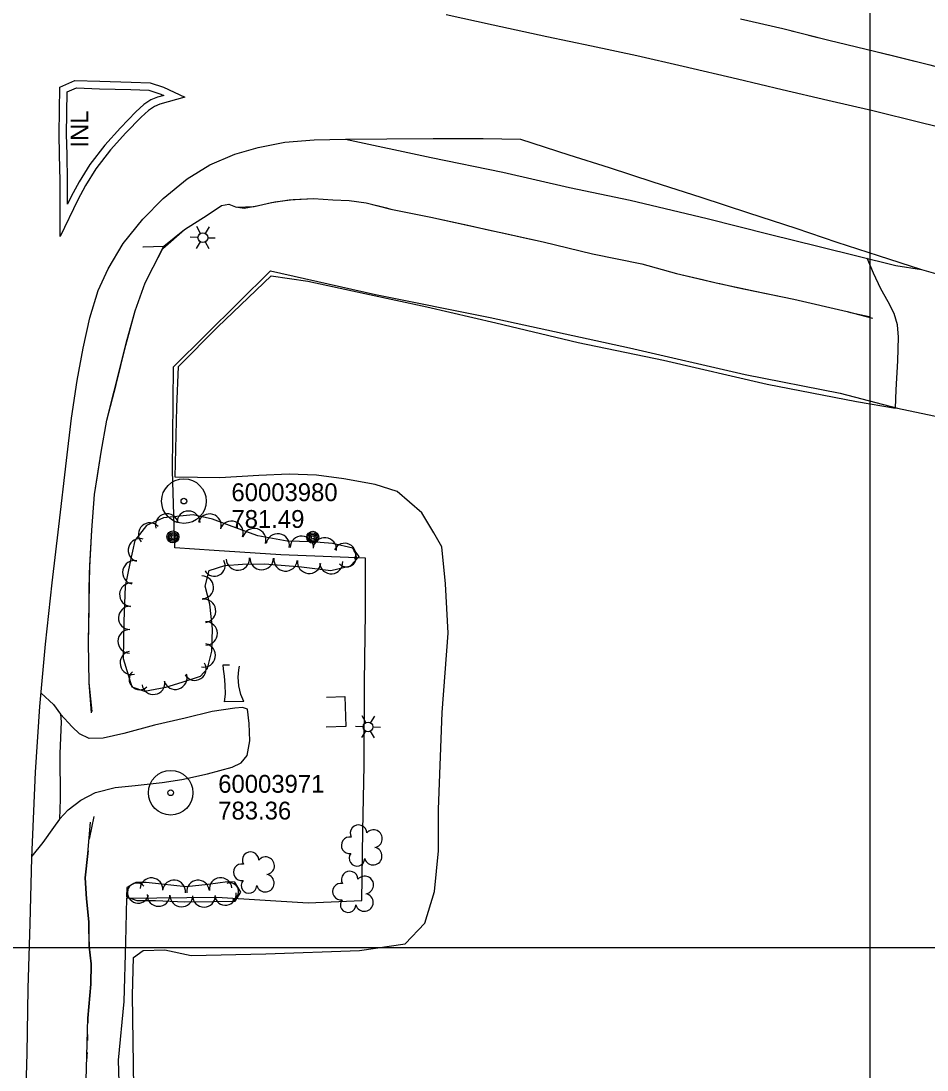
# Model space of a CAD drawing. Extents: x 591954 to 597000, y 198576 to 213500.
# Drawn here: x 594214.4 to 594519.1, y 204458.8 to 204811.8 of the extents above; entities that cross this region are included whole.
import ezdxf

# ---------------------------------------------------------------- set-up
doc = ezdxf.new("R2010")
doc.units = 0
for name, color, linetype in [('Level 10', 7, 'Continuous'), ('Level 11', 7, 'Continuous'), ('Level 14', 7, 'Continuous'), ('Level 15', 7, 'Continuous'), ('Level 17', 7, 'Continuous'), ('Level 18', 7, 'Continuous'), ('Level 19', 7, 'Continuous'), ('Level 6', 7, 'Continuous')]:
    doc.layers.add(name, color=color, linetype=linetype)

msp = doc.modelspace()

# ---------------------------------------------------------------- linework, layer by layer
at = {"layer": 'Level 10'}
for p, q in [((594500, 204500), (594500, 206500)), ((594500, 204500), (594500, 206500)), ((594500, 204000), (594500, 205500)), ((593000, 204500), (595500, 204500)), ((593500, 204500), (595500, 204500)), ((593500, 204500), (595500, 204500)), ((593500, 204500), (595500, 204500)), ((594500, 203000), (594500, 204500))]:
    msp.add_line(p, q, dxfattribs=at)
at = {"layer": 'Level 11'}
for points in [[(594357.41, 204814), (594373.2, 204810.52), (594391.24, 204806.54), (594406.33, 204803.39), (594421.58, 204800.18), (594437.12, 204796.55), (594455.39, 204792.29), (594470.47, 204788.77), (594485.82, 204785.2), (594500.95, 204781.66), (594517.13, 204777.66), (594534.64, 204773.4)], [(594227.26, 204773.82), (594227.49, 204789.58), (594232.55, 204791.78), (594240.88, 204791.53), (594251.48, 204791.2), (594257.83, 204790.99), (594262.34, 204789.55), (594269.51, 204786.19), (594261.1, 204783.77), (594259.27, 204783.08), (594257.24, 204781.73), (594254.8, 204779.48), (594249.65, 204774.18), (594244.52, 204768.46), (594239.57, 204762.1), (594236.14, 204756.46), (594233.56, 204751.61), (594227.62, 204739.31), (594227.56, 204758), (594227.38, 204766.74), (594227.26, 204773.82)], [(594229.76, 204773.77), (594229.97, 204787.93), (594233.03, 204789.26), (594240.81, 204789.03), (594251.4, 204788.71), (594257.4, 204788.51), (594261.43, 204787.22), (594262.41, 204786.76), (594260.31, 204786.15), (594258.12, 204785.32), (594255.69, 204783.7), (594253.05, 204781.27), (594247.82, 204775.89), (594242.6, 204770.07), (594237.51, 204763.53), (594233.96, 204757.7), (594231.33, 204752.74), (594230.09, 204750.18), (594230.06, 204758.03), (594229.88, 204766.79), (594229.76, 204773.77)], [(594233.26, 204690.82), (594235.33, 204701.73), (594237.51, 204711.97), (594240.32, 204721.09), (594243.73, 204728.44), (594248.78, 204736.95), (594255.36, 204745.07), (594262.26, 204752.12), (594270.35, 204758.67), (594277.95, 204763.38), (594286.33, 204766.95), (594294.16, 204769.28), (594303.1, 204771.07), (594313.05, 204771.83), (594323.52, 204771.99), (594337.42, 204772.2), (594353.08, 204772.29), (594369.89, 204772.3), (594382.46, 204772.09), (594398.65, 204766.8), (594412.19, 204762.46), (594426.91, 204757.66), (594443.06, 204752.47), (594459.09, 204747.28), (594474.98, 204742.06), (594488.86, 204737.41), (594502.72, 204732.85), (594517.27, 204728.23), (594529.81, 204724.58)], [(594323.52, 204771.99), (594352.36, 204765.89), (594376.47, 204760.91), (594398.91, 204755.76), (594419.27, 204751.46), (594445.2, 204745.3), (594466.08, 204740.02), (594482.92, 204735.97), (594508.67, 204729.56), (594517.26, 204728.23)], [(594215.89, 204445.46), (594216.47, 204464.33), (594216.78, 204486.2), (594217.47, 204508.14), (594218.08, 204530.16), (594219.3, 204559.01), (594220.79, 204581.13), (594222.66, 204602.09), (594224.92, 204622.73), (594227.15, 204641.67), (594229.7, 204663.87), (594231.43, 204678.14), (594233.26, 204690.82)], [(594221.19, 204585.66), (594225.38, 204581.77), (594227.68, 204578.57), (594227.87, 204575.93), (594227.44, 204565.33), (594227.54, 204549.92), (594227.36, 204543.18), (594225.34, 204540.36), (594221.79, 204535.34), (594218.1, 204530.72)]]:
    msp.add_lwpolyline(points, dxfattribs=at)
at = {"layer": 'Level 14'}
for p, q in [((594274.77, 204740.34), (594273.57, 204742.64)), ((594276.47, 204740.33), (594277.84, 204742.56)), ((594273.93, 204738.97), (594271.33, 204739.05)), ((594277.21, 204738.88), (594279.73, 204738.82)), ((594274.69, 204737.48), (594273.33, 204735.29)), ((594276.33, 204737.44), (594277.57, 204735.26)), ((594330.34, 204575.7), (594329.14, 204578)), ((594332.04, 204575.69), (594333.4, 204577.93)), ((594329.5, 204574.34), (594326.9, 204574.41)), ((594330.26, 204572.85), (594328.9, 204570.66)), ((594331.89, 204572.8), (594333.14, 204570.63)), ((594332.78, 204574.25), (594335.3, 204574.18))]:
    msp.add_line(p, q, dxfattribs=at)
for centre, radius in [((594275.57, 204738.91), 1.64), ((594265.51, 204638.2), 2.02), ((594265.51, 204638.21), 1.52), ((594265.52, 204638.17), 1.01), ((594265.52, 204638.18), 0.502), ((594312.52, 204638.08), 2.02), ((594312.52, 204638.09), 1.52), ((594312.53, 204638.05), 1.01), ((594312.53, 204638.06), 0.502), ((594331.14, 204574.27), 1.64)]:
    msp.add_circle(centre, radius, dxfattribs=at)
at = {"layer": 'Level 15'}
for points in [[(594266.11, 204634.57), (594265.32, 204660.43), (594265.74, 204695.38), (594298.35, 204727.78), (594333.68, 204719.79), (594372.17, 204712.05), (594419.08, 204701.79), (594457.99, 204692.86), (594489.89, 204686.53), (594509.21, 204681.54), (594538.5, 204675.33), (594562.12, 204665.84), (594589.43, 204663.08), (594625.47, 204658.47), (594660.91, 204654.71), (594697.74, 204649.96), (594721.54, 204646.44), (594736.92, 204646.08), (594757.33, 204643.05), (594756.66, 204602.08), (594755.01, 204552.93), (594754.84, 204515.71), (594754.08, 204472.87), (594753.51, 204438.08)], [(594247.54, 204451.01), (594247.2, 204462.12), (594249.14, 204481.85), (594249.62, 204501.86), (594249.97, 204516.61), (594280.29, 204516.98), (594310.94, 204515.07), (594329.01, 204515.82), (594329.37, 204539.31), (594329.84, 204561.29), (594329.92, 204589.41), (594330.23, 204612.67), (594330.27, 204631.04), (594301.78, 204632.13), (594279.36, 204633.57), (594266.11, 204634.57)]]:
    msp.add_lwpolyline(points, dxfattribs=at)
at = {"layer": 'Level 17'}
for points in [[(594501.18, 204726.93), (594498.98, 204731.97)], [(594252.32, 204452.8), (594251.92, 204483.98), (594252.3, 204496.72), (594255.51, 204498.97), (594262.74, 204499.19), (594271.67, 204497.37), (594296.72, 204497.92), (594328.23, 204499.02), (594343.61, 204501.23), (594350.29, 204508.25), (594353.53, 204518.86), (594354.8, 204532.61), (594354.8, 204546.42), (594356.09, 204579.13), (594358.11, 204605.8), (594357.22, 204622.43), (594355.92, 204634.86), (594353.25, 204639.59), (594349.26, 204646.28), (594340.96, 204653.46), (594333.58, 204655.88), (594323.03, 204657.74), (594313.79, 204658.96), (594304.64, 204659.34), (594294.44, 204658.91), (594281.32, 204658.07), (594266.27, 204658.27), (594266.78, 204681.88), (594267.33, 204695.57), (594280.57, 204708.9), (594298.51, 204726.06), (594310.84, 204724.28), (594330, 204720.15), (594350.88, 204715.66), (594374.14, 204710.27), (594401.82, 204703.56), (594430.56, 204697.67), (594465.43, 204689.59), (594495.47, 204683.73), (594508.5, 204681.55)], [(594508.5, 204681.55), (594508.74, 204687.73), (594509.31, 204697.43), (594509.6, 204705.39), (594509.22, 204709.58), (594508.13, 204713.36), (594506.08, 204717.35), (594503.58, 204721.63), (594501.18, 204726.93)], [(594289.33, 204582.86), (594282.91, 204582.66), (594283.18, 204585.25), (594283.1, 204588.37), (594282.86, 204591.33), (594282.57, 204593.64), (594282.42, 204595.14), (594284.51, 204595.17)], [(594289.33, 204582.86), (594288.39, 204585.21), (594287.66, 204588.09), (594287.49, 204590.98), (594287.65, 204593.5), (594287.89, 204594.67)], [(594323.29, 204584.54), (594323.7, 204574.42), (594317.03, 204574.14)], [(594317.11, 204584.28), (594323.29, 204584.54)], [(594227.36, 204543.18), (594230.25, 204546.33), (594234.49, 204549.6), (594239.45, 204552.15), (594246.06, 204553.91), (594252.82, 204554.51), (594261.89, 204555.58), (594268.49, 204556.53), (594277.16, 204558.44), (594285.39, 204560.73), (594288.48, 204562.22), (594290.52, 204564.63), (594291.38, 204569.61), (594291.16, 204575.46), (594290.56, 204580.24), (594288.91, 204580.77), (594286.28, 204580.56), (594278.68, 204579.45), (594269.62, 204577.23), (594259.31, 204574.82), (594248.97, 204572.01), (594241.99, 204570.51), (594237.35, 204570.35), (594234.06, 204571.94), (594231.58, 204574.24), (594227.68, 204578.57)]]:
    msp.add_lwpolyline(points, dxfattribs=at)
at = {"layer": 'Level 18'}
for points in [[(594263.08, 204587.65), (594268.64, 204589.36), (594274.83, 204591.39), (594277.15, 204593.97), (594278.58, 204599.76), (594278.82, 204607.25), (594277.95, 204615.52), (594276.36, 204621.58), (594277.67, 204626.85), (594282.99, 204628.62), (594288.93, 204629.01), (594296.45, 204629.19), (594308.76, 204628.09), (594318.65, 204626.9), (594325.19, 204628.48), (594328.18, 204631.58), (594325.98, 204634.46), (594319.2, 204636.01), (594312.25, 204636.49), (594303.95, 204636.76), (594294.08, 204638.58), (594287.53, 204640.87), (594278.81, 204644.15), (594272.37, 204645.57), (594262.34, 204644.57), (594256.62, 204641.98), (594252.71, 204637), (594251.17, 204629.86), (594249.44, 204621.66), (594249, 204609.7), (594248.78, 204597.31), (594251.66, 204587.78), (594256, 204586.26), (594263.08, 204587.65)], [(594269.99, 204520.45), (594261.72, 204521.36), (594256.49, 204521.91), (594253.05, 204521.92), (594250.04, 204520.27), (594249.84, 204517.11), (594253.35, 204515.82), (594259.67, 204515.8), (594269.49, 204515.44), (594278.97, 204515.47), (594286.46, 204515.61), (594288.35, 204518.64), (594286.36, 204522.04), (594283.81, 204522.16), (594277.31, 204521.21), (594269.99, 204520.45)]]:
    msp.add_lwpolyline(points, dxfattribs=at)
for centre, radius, start, end in [((594263.51, 204642.11), 3.9, 13.7232, 193.7078), ((594270.74, 204643), 3.91, 0.3886, 180.3733), ((594277.84, 204641.99), 3.94, 343.8126, 163.7973), ((594257.72, 204639.1), 3.85, 41.9091, 221.8937), ((594285.19, 204639.56), 3.95, 339.786, 159.7707), ((594292.85, 204637.09), 3.94, 344.271, 164.2557), ((594300.76, 204635.32), 3.95, 350.6719, 170.6566), ((594254.37, 204633.72), 3.9, 73.6642, 253.6489), ((594308.86, 204634.52), 3.95, 357.984, 177.9687), ((594316.6, 204634), 3.94, 354.2949, 174.2796), ((594323.28, 204632.29), 3.75, 334.7353, 154.72), ((594323.94, 204631.42), 3.29, 223.9358, 43.9205), ((594252.53, 204626.26), 3.95, 78.0805, 258.0652), ((594279.46, 204628.53), 3.6, 209.3099, 29.2945), ((594287.35, 204630.93), 3.95, 183.0479, 3.0326), ((594295.38, 204631.07), 3.95, 179.0344, 359.0191), ((594303.41, 204630.64), 3.95, 174.8887, 354.8734), ((594311.32, 204629.84), 3.95, 173.4961, 353.4808), ((594318.74, 204629.65), 3.89, 184.1374, 4.1221), ((594275.34, 204621.25), 3.83, 271.4519, 91.4366), ((594251.5, 204618.76), 3.94, 86.4309, 266.4156), ((594251.14, 204610.94), 3.95, 88.2597, 268.2443), ((594275.96, 204613.28), 3.94, 278.219, 98.2036), ((594250.95, 204603.07), 3.95, 88.9561, 268.9408), ((594276.54, 204605.71), 3.94, 270.6107, 90.5954), ((594275.89, 204598.31), 3.93, 259.2319, 79.2166), ((594251.67, 204595.79), 3.92, 102.7079, 282.6925), ((594254.31, 204590.27), 3.52, 134.122, 314.1067), ((594272.89, 204593.74), 3.81, 211.8552, 31.8398), ((594258.94, 204589.06), 3.87, 188.9014, 8.886), ((594266.32, 204590.83), 3.95, 197.3946, 17.3792), ((594327.93, 204538.5), 2.78, 1.3946, 209.1675), ((594324.93, 204534.42), 2.78, 78.0716, 279.0826), ((594332.97, 204536.64), 2.97, 278.4237, 139.6575), ((594332.86, 204530.79), 2.97, 196.0745, 79.0477), ((594291.64, 204529.39), 2.78, 1.3946, 209.1675), ((594296.68, 204527.54), 2.97, 278.4237, 139.6575), ((594327.39, 204530.02), 2.61, 140.7797, 358.7123), ((594288.64, 204525.32), 2.78, 78.0716, 279.0826), ((594258.28, 204519.61), 3.84, 355.3718, 175.3565), ((594265.87, 204518.88), 3.84, 353.7425, 173.7271), ((594273.97, 204518.87), 3.8, 6.0186, 186.0033), ((594281.57, 204519.68), 3.83, 6.3792, 186.3639), ((594291.1, 204520.92), 2.61, 140.7797, 358.7123), ((594296.57, 204521.68), 2.97, 196.0745, 79.0477), ((594324.97, 204522.91), 2.78, 1.3946, 209.1675), ((594330.01, 204521.06), 2.97, 278.4237, 139.6575), ((594253.38, 204518.52), 3.21, 42.2267, 222.2113), ((594253.81, 204518.52), 3.58, 165.4252, 345.4099), ((594284.62, 204518.81), 2.95, 288.4027, 108.3873), ((594321.97, 204518.84), 2.78, 78.0716, 279.0826), ((594260.68, 204517.73), 3.84, 178.6492, 358.6339), ((594268.35, 204517.55), 3.84, 178.694, 358.6787), ((594275.97, 204517.48), 3.84, 180.2912, 0.2759), ((594283.15, 204517.88), 3.63, 188.0128, 7.9974), ((594324.43, 204514.44), 2.61, 140.7797, 358.7123), ((594329.9, 204515.2), 2.97, 196.0745, 79.0477)]:
    msp.add_arc(centre, radius, start, end, dxfattribs=at)
at = {"layer": 'Level 19'}
for p, q in [((594286.9, 204749.21), (594292.83, 204749.41)), ((594292.83, 204749.41), (594298.69, 204750.68)), ((594298.69, 204750.68), (594304.62, 204751.57)), ((594365.68, 204742.83), (594371.54, 204741.54)), ((594371.54, 204741.54), (594377.4, 204740.25)), ((594377.4, 204740.25), (594383.26, 204738.96)), ((594449.44, 204723.43), (594455.31, 204722.17)), ((594455.31, 204722.17), (594461.18, 204720.92)), ((594493.39, 204713.75), (594499.71, 204712.38)), ((594248.68, 204698.86), (594250.16, 204704.68)), ((594247.25, 204693.03), (594248.68, 204698.86)), ((594245.79, 204687.22), (594247.25, 204693.03)), ((594237.38, 204619.94), (594237.5, 204625.94)), ((594237.28, 204613.94), (594237.38, 204619.94)), ((594237.22, 204607.94), (594237.28, 204613.94))]:
    msp.add_line(p, q, dxfattribs=at)
for points in [[(594456.43, 204812.54), (594470.66, 204809.26), (594486.14, 204805.3), (594501.52, 204801.67), (594520.13, 204797.05)], [(594461.84, 204811.29), (594463.79, 204810.85)], [(594467.69, 204809.95), (594469.64, 204809.5)], [(594473.52, 204808.53), (594475.46, 204808.03)], [(594479.33, 204807.04), (594486.14, 204805.3), (594501.52, 204801.67), (594507.51, 204800.18)], [(594507.51, 204800.18), (594520.13, 204797.05), (594535.57, 204792.88)], [(594262.49, 204736.05), (594269.39, 204741.69), (594276.98, 204746.46), (594281.85, 204749.67), (594284.33, 204750.18), (594286.5, 204749.26), (594289.42, 204748.85), (594293.71, 204749.56), (594299.81, 204750.93), (594305.94, 204751.75), (594312.78, 204752.02), (594319.28, 204751.57), (594324.78, 204751.4), (594330.5, 204750.56), (594338.83, 204748.51), (594352.2, 204745.79), (594369.58, 204741.98), (594390, 204737.48), (594406.65, 204733.48), (594423.27, 204730.06), (594434.85, 204726.83), (594448.24, 204723.68), (594461.29, 204720.9), (594474.39, 204718.23), (594492.3, 204714.04), (594500.83, 204711.77)], [(594304.62, 204751.57), (594312.78, 204752.02), (594319.28, 204751.57), (594324.78, 204751.4), (594330.5, 204750.56), (594337.32, 204748.88)], [(594262.1, 204735.3), (594269.39, 204741.69), (594276.98, 204746.46), (594281.85, 204749.67), (594284.33, 204750.18), (594286.5, 204749.26), (594286.9, 204749.21)], [(594337.32, 204748.88), (594338.83, 204748.51), (594352.2, 204745.79), (594365.68, 204742.83)], [(594383.26, 204738.96), (594390, 204737.48), (594406.65, 204733.48), (594415.44, 204731.67)], [(594238.09, 204578.96), (594237.38, 204589.06), (594237.16, 204602.61), (594237.3, 204615.88), (594237.56, 204628.63), (594238.28, 204640.45), (594239.1, 204652.52), (594241.41, 204666.72), (594243.23, 204677.49), (594246.38, 204689.47), (594249.63, 204702.74), (594252.78, 204714.27), (594256.14, 204723.68), (594258.88, 204728.96), (594262.49, 204736.05)], [(594250.16, 204704.68), (594252.78, 204714.27), (594256.14, 204723.68), (594258.88, 204728.96), (594262.1, 204735.3)], [(594255.43, 204735.83), (594262.49, 204736.05)], [(594255.55, 204735.83), (594262.49, 204736.05)], [(594262.1, 204735.3), (594262.49, 204736.05)], [(594415.44, 204731.67), (594423.27, 204730.06), (594434.85, 204726.83), (594443.6, 204724.77)], [(594443.6, 204724.77), (594448.24, 204723.68), (594449.44, 204723.43)], [(594461.18, 204720.92), (594474.39, 204718.23), (594492.3, 204714.04), (594493.39, 204713.75)], [(594240.12, 204658.8), (594241.41, 204666.72), (594243.23, 204677.49), (594245.79, 204687.22)], [(594237.5, 204625.94), (594238.28, 204640.45), (594239.1, 204652.52), (594240.12, 204658.8)], [(594238.4, 204579.48), (594237.38, 204589.06), (594237.16, 204602.61), (594237.22, 204607.94)], [(594238.94, 204544.06), (594237.3, 204536.5)], [(594237.53, 204423.8), (594236.75, 204429.18), (594236.19, 204439.06), (594236.22, 204451.39), (594236.59, 204463.55), (594236.92, 204476.28), (594237.86, 204487.71), (594238.04, 204494.53), (594237.28, 204500.36), (594237.25, 204508.65), (594236.45, 204516.45), (594236.01, 204523.49), (594236.9, 204531.65), (594237.77, 204542.25)], [(594236.97, 204532.52), (594236.9, 204531.65), (594236.01, 204523.49), (594236.45, 204516.45), (594237.25, 204508.65), (594237.27, 204503.62)], [(594237.27, 204503.62), (594237.28, 204500.36), (594238.04, 204494.53), (594237.86, 204487.71), (594236.92, 204476.28), (594236.88, 204474.71)], [(594236.77, 204470.72), (594236.72, 204468.72)], [(594236.62, 204464.72), (594236.59, 204463.55), (594236.56, 204462.72)]]:
    msp.add_lwpolyline(points, dxfattribs=at)
at = {"layer": 'Level 6'}
for centre, radius in [((594269.19, 204650.23), 7.5), ((594269.19, 204650.23), 7.5), ((594269.19, 204650.23), 0.96), ((594269.19, 204650.23), 0.96), ((594264.75, 204552.1), 7.5), ((594264.75, 204552.1), 7.5), ((594264.75, 204552.1), 0.96), ((594264.75, 204552.1), 0.96)]:
    msp.add_circle(centre, radius, dxfattribs=at)

# ---------------------------------------------------------------- texts
at = {"layer": 'Level 15'}
msp.add_text('INL', height=6, rotation=90, dxfattribs=at).set_placement((594237.07, 204769.19))
at = {"layer": 'Level 6'}
for s, p in [('60003980', (594285.19, 204650.23)), ('60003980', (594285.19, 204650.23)), ('781.49', (594285.19, 204641.23)), ('781.49', (594285.19, 204641.23)), ('60003971', (594280.75, 204552.1)), ('60003971', (594280.75, 204552.1)), ('783.36', (594280.75, 204543.1)), ('783.36', (594280.75, 204543.1))]:
    msp.add_text(s, height=6, dxfattribs=at).set_placement(p)

doc.saveas('drawing.dxf')
